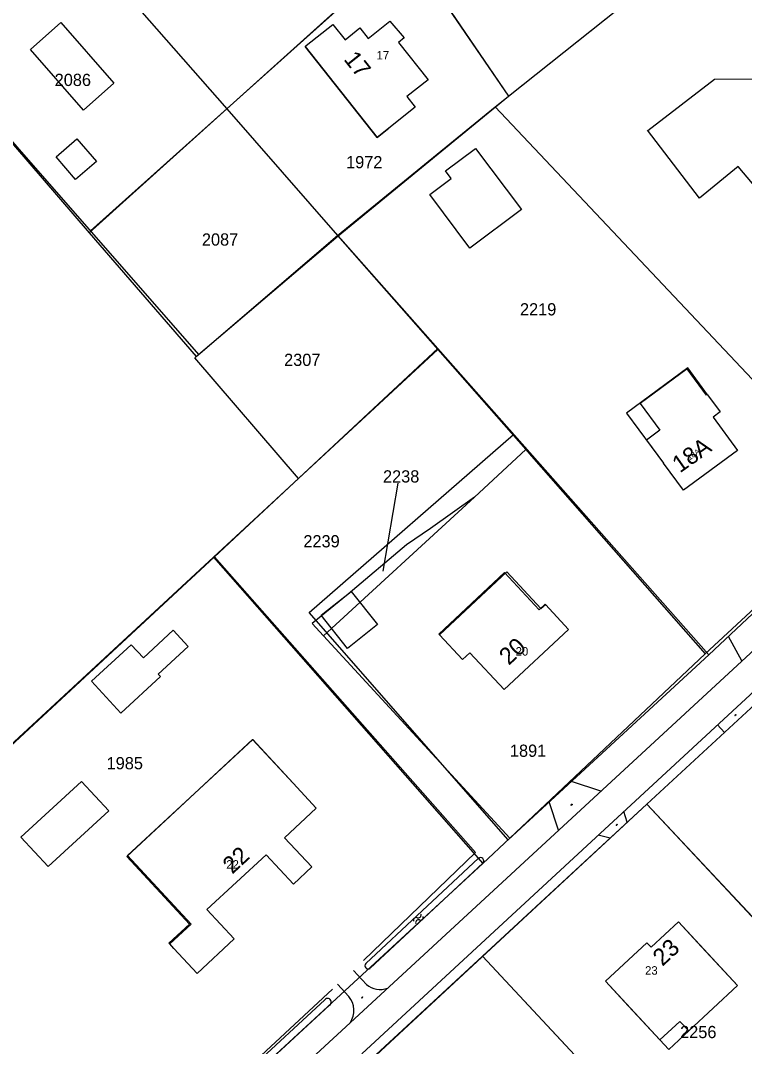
# Model space of a CAD drawing. Extents: x 148816 to 151297, y 399515 to 402500.
# Drawn here: x 149646.3 to 149753, y 401337.1 to 401488.2 of the extents above; entities that cross this region are included whole.
import ezdxf

# ---------------------------------------------------------------- set-up
doc = ezdxf.new("R2010")
doc.units = 0
for name, color, linetype in [('B01 Hoofdgebouw  [D] Norm', 7, 'Continuous'), ('B01 Hoofdgebouw  [T] Norm', 7, 'Continuous'), ('B01 Hoofdgebouw secundair [T] Gem', 7, 'Continuous'), ('B01 hoofgebouw', 7, 'Continuous'), ('B02 Bijgebouw  [D] Norm', 7, 'Continuous'), ('G01 perceelsgrens', 7, 'Continuous'), ('S02 Open verharding  Norm', 7, 'Continuous'), ('S05 Water  Norm', 7, 'Continuous'), ('T03 Hek raster  [D] Gem', 7, 'Continuous'), ('T03 Hek raster  [D] Norm', 7, 'Continuous'), ('T04 Haag heg  [D] Gem', 7, 'Continuous'), ('T04 Haag heg  [D] Norm', 7, 'Continuous'), ('T09 Insteek water  [T] Norm', 7, 'Continuous'), ('V00 Kant verharding algemeen  [D] Norm', 7, 'Continuous'), ('V00 Kant verharding algemeen  [T] Norm', 7, 'Continuous'), ('Z01 perceelnummer', 7, 'Continuous'), ('Z02 huisnummer', 7, 'Continuous'), ('Z02 Huisnummer  [Tekst] Norm', 7, 'Continuous')]:
    doc.layers.add(name, color=color, linetype=linetype)

msp = doc.modelspace()

# ---------------------------------------------------------------- linework, layer by layer
at = {"layer": 'B01 Hoofdgebouw  [D] Norm'}
for p, q in [((149688.22, 401484.33), (149688.4, 401484.45)), ((149688.22, 401484.33), (149698.86, 401470.94)), ((149698.86, 401470.94), (149700.54, 401472.28)), ((149744.61, 401437.01), (149735.59, 401430.35)), ((149747.5, 401433.06), (149744.61, 401437.01)), ((149735.59, 401430.35), (149741.01, 401423)), ((149708.01, 401397.71), (149717.93, 401406.96)), ((149717.93, 401406.96), (149722.96, 401401.57)), ((149722.96, 401401.57), (149723.62, 401402.18)), ((149680.51, 401382.3), (149662.08, 401365.23)), ((149668.88, 401351.5), (149668.29, 401352.18))]:
    msp.add_line(p, q, dxfattribs=at)
msp.add_lwpolyline([(149686.46, 401375.84), (149680.51, 401382.3), (149662.08, 401365.23), (149671.46, 401355.12), (149668.29, 401352.18)], dxfattribs=at)
at = {"layer": 'B01 Hoofdgebouw  [T] Norm'}
for p, q in [((149688.4, 401484.45), (149692.3, 401487.57)), ((149692.3, 401487.57), (149694.11, 401485.33)), ((149697.53, 401485.51), (149700.73, 401488.08)), ((149700.73, 401488.08), (149702.82, 401485.58)), ((149694.11, 401485.33), (149696.28, 401487.07)), ((149696.28, 401487.07), (149697.53, 401485.51)), ((149702.82, 401485.58), (149702, 401484.93)), ((149702, 401484.93), (149706.36, 401479.44)), ((149706.36, 401479.44), (149703.22, 401476.95)), ((149703.22, 401476.95), (149704.46, 401475.39)), ((149704.46, 401475.39), (149700.54, 401472.28)), ((149747.5, 401433.06), (149749.39, 401430.53)), ((149749.39, 401430.53), (149748.34, 401429.73)), ((149748.34, 401429.73), (149751.95, 401424.86)), ((149751.95, 401424.86), (149743.98, 401418.98)), ((149743.98, 401418.98), (149741.01, 401423)), ((149727.05, 401398.49), (149723.62, 401402.18)), ((149717.55, 401389.65), (149727.05, 401398.49)), ((149708.01, 401397.71), (149711.42, 401394.05)), ((149711.42, 401394.05), (149712.51, 401395.07)), ((149712.51, 401395.07), (149717.55, 401389.65)), ((149686.46, 401375.84), (149689.88, 401372.19)), ((149689.88, 401372.19), (149685.21, 401367.82)), ((149685.21, 401367.82), (149689.22, 401363.53)), ((149682.5, 401365.3), (149673.76, 401357.25)), ((149686.52, 401361), (149682.5, 401365.3)), ((149689.22, 401363.53), (149686.52, 401361)), ((149673.76, 401357.25), (149677.77, 401352.96)), ((149739.19, 401351.69), (149743.22, 401355.43)), ((149743.22, 401355.43), (149751.92, 401346.05)), ((149677.77, 401352.96), (149672.3, 401347.85)), ((149732.48, 401346.7), (149738.58, 401352.35)), ((149738.58, 401352.35), (149739.19, 401351.69)), ((149672.3, 401347.85), (149668.88, 401351.5)), ((149740.51, 401338.05), (149732.48, 401346.7)), ((149751.92, 401346.05), (149744.74, 401339.38)), ((149743.45, 401340.78), (149740.51, 401338.05)), ((149744.74, 401339.38), (149743.45, 401340.78))]:
    msp.add_line(p, q, dxfattribs=at)
at = {"layer": 'B01 Hoofdgebouw secundair [T] Gem'}
for p, q in [((149741.81, 401336.65), (149740.51, 401338.05)), ((149744.74, 401339.38), (149741.81, 401336.65))]:
    msp.add_line(p, q, dxfattribs=at)
at = {"layer": 'B01 hoofgebouw'}
for points in [[(149688.4, 401484.45), (149692.3, 401487.57), (149694.11, 401485.33), (149696.28, 401487.07), (149697.53, 401485.51), (149700.73, 401488.08), (149702.82, 401485.58), (149702, 401484.93), (149706.36, 401479.44), (149703.22, 401476.95), (149704.46, 401475.39), (149700.54, 401472.28)], [(149689.51, 401485.34), (149689.53, 401485.35)], [(149700.54, 401472.28), (149698.86, 401470.94), (149688.23, 401484.31), (149688.4, 401484.45)], [(149747.5, 401433.06), (149747.37, 401432.97), (149744.49, 401436.86), (149737.61, 401431.76), (149740.5, 401427.86), (149738.5, 401426.38), (149741.01, 401423)], [(149747.5, 401433.06), (149749.39, 401430.53), (149748.34, 401429.73), (149751.95, 401424.86), (149743.98, 401418.98), (149741.01, 401423)], [(149723.62, 401402.18), (149723.59, 401402.22), (149722.71, 401401.4), (149717.6, 401406.87), (149707.91, 401397.82), (149708.01, 401397.71)], [(149708.01, 401397.71), (149711.42, 401394.05), (149712.51, 401395.07), (149717.55, 401389.65), (149727.05, 401398.49), (149723.62, 401402.18)], [(149686.46, 401375.84), (149680.48, 401382.28), (149661.95, 401365.07), (149671.18, 401355.12), (149668.14, 401352.3), (149668.88, 401351.5)], [(149686.46, 401375.84), (149689.88, 401372.19), (149685.21, 401367.82), (149689.22, 401363.53), (149686.52, 401361), (149682.5, 401365.3), (149673.76, 401357.25), (149677.77, 401352.96), (149672.3, 401347.85), (149668.88, 401351.5)], [(149746.62, 401351.76), (149743.22, 401355.43), (149739.19, 401351.69), (149738.58, 401352.35), (149732.48, 401346.7), (149735.88, 401343.03)], [(149735.88, 401343.03), (149740.51, 401338.05), (149743.45, 401340.78), (149744.74, 401339.38), (149751.92, 401346.05), (149746.62, 401351.76)]]:
    msp.add_lwpolyline(points, dxfattribs=at)
at = {"layer": 'B02 Bijgebouw  [D] Norm'}
for points in [[(149652.25, 401487.84), (149660.07, 401478.91), (149655.58, 401474.97), (149647.75, 401483.9)], [(149654.58, 401470.74), (149657.48, 401467.38), (149654.42, 401464.75), (149651.53, 401468.1)], [(149713.35, 401469.32), (149720.09, 401460.32), (149712.5, 401454.64), (149706.58, 401462.53), (149709.76, 401464.91), (149708.93, 401466.01)], [(149695, 401404.1), (149698.88, 401399.2), (149694.45, 401395.71), (149690.58, 401400.61)], [(149656.78, 401390.86), (149662.62, 401396.25), (149664.41, 401394.31), (149668.8, 401398.37), (149670.99, 401396), (149666.58, 401391.93), (149666.92, 401391.56), (149661.1, 401386.18)]]:
    msp.add_lwpolyline(points, close=True, dxfattribs=at)
msp.add_lwpolyline([(149738.71, 401471.97), (149748.55, 401479.52), (149755.6, 401479.56), (149760.47, 401472.27), (149759.48, 401471.31), (149760.59, 401469.61), (149754.16, 401464.16), (149752.03, 401466.65), (149746.34, 401461.99), (149738.66, 401472)], dxfattribs=at)
at = {"layer": 'G01 perceelsgrens'}
for points in [[(149654.88, 401500), (149676.68, 401475.15)], [(149705.17, 401500), (149705.4, 401495.75), (149718.19, 401477.02)], [(149676.68, 401475.15), (149698.42, 401494.72)], [(149718.19, 401477.02), (149738.32, 401493.07)], [(149629.55, 401488.06), (149656.39, 401456.89)], [(149716.25, 401475.44), (149718.19, 401477.02)], [(149693.02, 401456.52), (149716.25, 401475.44)], [(149716.25, 401475.44), (149759.03, 401430.08), (149775.75, 401421.35)], [(149656.39, 401456.89), (149676.68, 401475.15)], [(149676.68, 401475.15), (149693.02, 401456.52)], [(149656.39, 401456.89), (149672.2, 401438.66)], [(149672.2, 401438.66), (149672.78, 401439.16), (149693.02, 401456.52)], [(149693.02, 401456.52), (149707.8, 401439.7)], [(149687.26, 401420.71), (149707.8, 401439.7)], [(149707.8, 401439.7), (149720.75, 401424.97)], [(149687.26, 401420.71), (149671.99, 401438.48), (149672.2, 401438.66)], [(149713.16, 401417.98), (149720.75, 401424.97)], [(149720.75, 401424.97), (149721.6, 401424.01), (149747.17, 401394.92)], [(149747.17, 401394.92), (149775.75, 401421.35)], [(149674.72, 401409.12), (149687.26, 401420.71)], [(149713.16, 401417.98), (149706.71, 401413.38), (149703.14, 401410.94), (149694.59, 401403.68), (149689.27, 401399.35), (149690.95, 401397.53)], [(149690.95, 401397.53), (149713.16, 401417.98)], [(149623.3, 401361.58), (149674.72, 401409.12)], [(149674.72, 401409.12), (149714.42, 401364.02)], [(149690.95, 401397.53), (149718.39, 401367.77)], [(149718.39, 401367.77), (149747.17, 401394.92)], [(149738.58, 401372.79), (149762.83, 401395.15)], [(149714.36, 401350.4), (149738.58, 401372.79)], [(149738.58, 401372.79), (149784.84, 401323.3)], [(149714.42, 401364.02), (149718.39, 401367.77)], [(149663.01, 401316.6), (149714.42, 401364.02)], [(149690.15, 401328.01), (149714.36, 401350.4)], [(149714.36, 401350.4), (149758.63, 401303)]]:
    msp.add_lwpolyline(points, dxfattribs=at)
at = {"layer": 'S02 Open verharding  Norm'}
for p, q in [((149751.68, 401385.99), (149751.52, 401385.82)), ((149751.53, 401385.83), (149751.57, 401385.79)), ((149751.56, 401385.87), (149751.55, 401385.88)), ((149751.72, 401385.94), (149751.56, 401385.78)), ((149751.64, 401385.86), (149751.6, 401385.9)), ((149751.61, 401385.82), (149751.6, 401385.83)), ((149751.63, 401385.94), (149751.62, 401385.95)), ((149751.67, 401385.97), (149751.71, 401385.93)), ((149751.69, 401385.89), (149751.68, 401385.9)), ((149727.56, 401372.76), (149727.38, 401372.61)), ((149727.51, 401372.71), (149727.5, 401372.73)), ((149727.55, 401372.75), (149727.59, 401372.7)), ((149727.39, 401372.62), (149727.43, 401372.57)), ((149727.6, 401372.71), (149727.42, 401372.56)), ((149727.43, 401372.65), (149727.42, 401372.66)), ((149727.51, 401372.64), (149727.47, 401372.68)), ((149727.48, 401372.59), (149727.47, 401372.6)), ((149727.56, 401372.66), (149727.55, 401372.67)), ((149734.21, 401369.8), (149734.04, 401369.66)), ((149734.25, 401369.76), (149734.07, 401369.61)), ((149734.08, 401369.7), (149734.08, 401369.71)), ((149734.16, 401369.68), (149734.12, 401369.73)), ((149734.16, 401369.76), (149734.15, 401369.77)), ((149734.2, 401369.79), (149734.24, 401369.75)), ((149734.21, 401369.71), (149734.2, 401369.72)), ((149734.05, 401369.67), (149734.09, 401369.62)), ((149734.13, 401369.64), (149734.12, 401369.65)), ((149696.7, 401344.4), (149696.53, 401344.26)), ((149696.54, 401344.26), (149696.58, 401344.22)), ((149696.74, 401344.36), (149696.56, 401344.21)), ((149696.57, 401344.3), (149696.57, 401344.31)), ((149696.65, 401344.28), (149696.61, 401344.33)), ((149696.62, 401344.24), (149696.61, 401344.25)), ((149696.65, 401344.36), (149696.64, 401344.37)), ((149696.69, 401344.39), (149696.73, 401344.35)), ((149696.7, 401344.3), (149696.69, 401344.32))]:
    msp.add_line(p, q, dxfattribs=at)
at = {"layer": 'S05 Water  Norm'}
for centre, start, end in [((149704.89, 401356.45), 251.2751, 15.1301), ((149705.2, 401356.12), 251.2751, 15.1301), ((149704.62, 401355.65), 71.2751, 195.1301), ((149704.93, 401355.32), 71.2751, 195.1301)]:
    msp.add_arc(centre, 0.425, start, end, dxfattribs=at)
at = {"layer": 'T03 Hek raster  [D] Gem'}
for p, q in [((149738.58, 401372.79), (149784.84, 401323.3)), ((149714.36, 401350.4), (149758.63, 401303))]:
    msp.add_line(p, q, dxfattribs=at)
for points in [[(149747.71, 401394.75), (149693.11, 401456.44)], [(149718.12, 401367.51), (149688.8, 401400.99), (149718.95, 401427.19)]]:
    msp.add_lwpolyline(points, dxfattribs=at)
at = {"layer": 'T03 Hek raster  [D] Norm'}
for points in [[(149811.44, 401454.37), (149801.63, 401445.38), (149747.71, 401394.75)], [(149747.71, 401394.75), (149718.12, 401367.51)], [(149697.36, 401334.6), (149738.58, 401372.79)], [(149692.25, 401345.54), (149662.18, 401317.54), (149662.96, 401316.6), (149658.16, 401311.66), (149627.32, 401283.03), (149584.94, 401244.98)]]:
    msp.add_lwpolyline(points, dxfattribs=at)
at = {"layer": 'T04 Haag heg  [D] Gem'}
for p, q in [((149705.52, 401495.54), (149718.17, 401477.01)), ((149698.41, 401494.63), (149656.6, 401457.17)), ((149707.8, 401439.86), (149674.88, 401409.2))]:
    msp.add_line(p, q, dxfattribs=at)
for points in [[(149619.27, 401499.78), (149672.54, 401438.99), (149693.1, 401456.43), (149718.18, 401477.02), (149746.95, 401499.95)], [(149623.61, 401361.69), (149674.88, 401409.2), (149713.32, 401365.64)]]:
    msp.add_lwpolyline(points, dxfattribs=at)
at = {"layer": 'T04 Haag heg  [D] Norm'}
for points in [[(149762.83, 401395.15), (149738.58, 401372.79)], [(149713.32, 401365.64), (149696.85, 401349.75)]]:
    msp.add_lwpolyline(points, dxfattribs=at)
at = {"layer": 'T09 Insteek water  [T] Norm'}
for p, q in [((149713.75, 401364.8), (149697.15, 401349.32)), ((149714.42, 401364.08), (149697.82, 401348.6)), ((149691.13, 401343.95), (149669.62, 401324.08)), ((149691.83, 401343.19), (149670.32, 401323.33))]:
    msp.add_line(p, q, dxfattribs=at)
for centre, radius, start, end in [((149714.06, 401364.41), 0.492, 317.8228, 128.1247), ((149697.52, 401348.99), 0.493, 138.8321, 307.1155), ((149691.55, 401343.64), 0.524, 301.5866, 143.7629)]:
    msp.add_arc(centre, radius, start, end, dxfattribs=at)
at = {"layer": 'V00 Kant verharding algemeen  [D] Norm'}
for p, q in [((149752.58, 401393.86), (149750.62, 401397.48)), ((149750.02, 401383.34), (149749, 401384.45)), ((149731.79, 401374.68), (149727.46, 401376.11)), ((149725.58, 401368.95), (149724.19, 401373.1)), ((149735.69, 401370.11), (149735.18, 401371.68)), ((149733.15, 401367.76), (149731.4, 401368.18))]:
    msp.add_line(p, q, dxfattribs=at)
at = {"layer": 'V00 Kant verharding algemeen  [T] Norm'}
for p, q in [((149696.57, 401335.99), (149831.38, 401460.59)), ((149762.16, 401402.7), (149694.85, 401340.59)), ((149596.67, 401250), (149694.85, 401340.59))]:
    msp.add_line(p, q, dxfattribs=at)
msp.add_lwpolyline([(149659.29, 401371.77), (149650.35, 401363.58), (149646.36, 401367.93), (149655.29, 401376.12)], close=True, dxfattribs=at)
for points in [[(149695.35, 401348.3), (149697.27, 401346.2), (149697.27, 401346.2)], [(149693.01, 401346.25), (149694.66, 401344.45)]]:
    msp.add_lwpolyline(points, dxfattribs=at)
for centre, radius, start, end in [((149699.24, 401348.47), 3, 229.1226, 292.0909), ((149692.27, 401342.4), 3.15, 324.978, 40.6752)]:
    msp.add_arc(centre, radius, start, end, dxfattribs=at)
at = {"layer": 'Z01 perceelnummer'}
msp.add_lwpolyline([(149701.91, 401420.03), (149699.7, 401407.08)], dxfattribs=at)

# ---------------------------------------------------------------- texts
for s, p in [('2086', (149651.33, 401478.51)), ('1972', (149694.26, 401466.4)), ('2087', (149673.02, 401455.01)), ('2219', (149719.88, 401444.73)), ('2307', (149685.13, 401437.29)), ('2238', (149699.7, 401420.13)), ('2239', (149687.97, 401410.58)), ('1891', (149718.4, 401379.74)), ('1985', (149658.98, 401377.9)), ('2256', (149743.47, 401338.32))]:
    msp.add_text(s, height=1.8, dxfattribs=at).set_placement(p)
at = {"layer": 'Z02 huisnummer'}
for s, rotation, p in [('17', 308.4629, (149693.82, 401482.41)), ('18A', 35.1845, (149743.44, 401421.46)), ('20', 42.9329, (149718.24, 401393.13)), ('22', 42.609, (149677.5, 401362.39)), ('23', 42.8519, (149740.87, 401348.81))]:
    msp.add_text(s, height=2.5, rotation=rotation, dxfattribs=at).set_placement(p)
at = {"layer": 'Z02 Huisnummer  [Tekst] Norm'}
for s, p in [('17', (149698.76, 401482.42)), ('20', (149719.24, 401394.64)), ('22', (149676.61, 401363.27)), ('23', (149738.31, 401347.66))]:
    msp.add_text(s, height=1.25, dxfattribs=at).set_placement(p)
msp.add_text('18A', height=0.8, rotation=35.211, dxfattribs=at).set_placement((149744.89, 401423.38))

doc.saveas('drawing.dxf')
